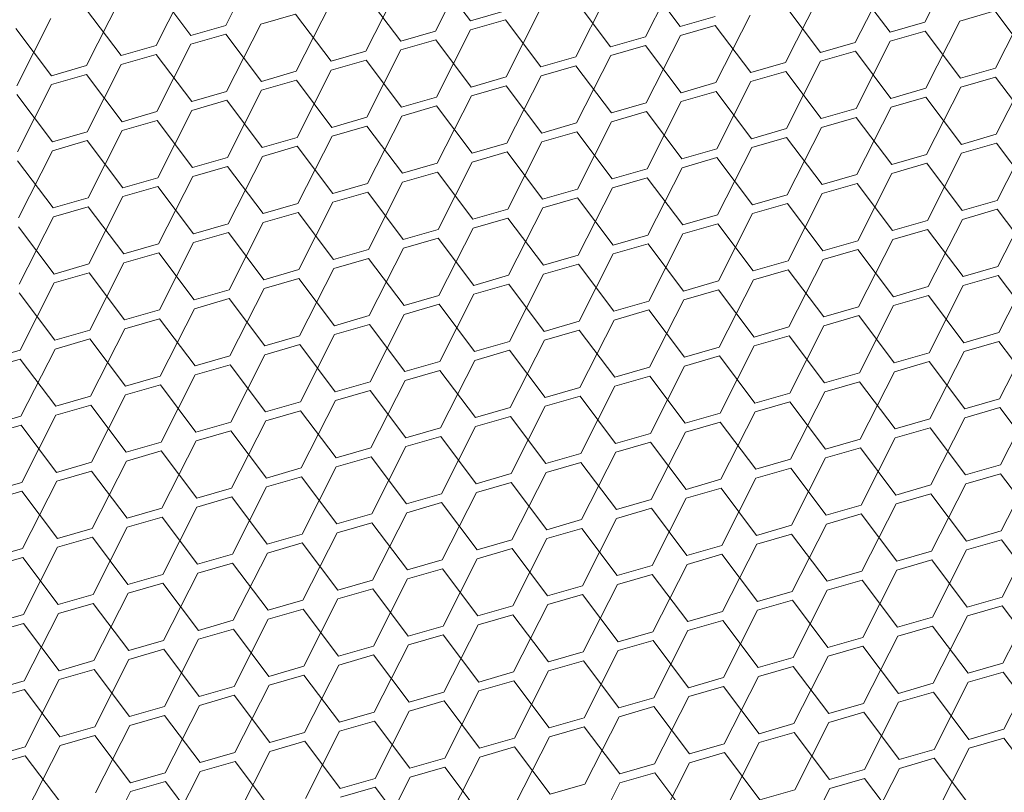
# Model space of a CAD drawing. Header units: millimetres. Extents: x 3925 to 5043, y -86 to 778.
# Tile 390 of 439: x 4926.97 to 4933.24, y 532.32 to 537.24. Entities that reach past the tile are written whole.
import ezdxf

# ---------------------------------------------------------------- set-up
doc = ezdxf.new("R2010")
doc.units = ezdxf.units.MM
doc.header["$LTSCALE"] = 46.255
doc.layers.add('H30K-DUST-FIDXF_CONTINUOUS_LINE', color=7, linetype='CONTINUOUS')

msp = doc.modelspace()

# ---------------------------------------------------------------- linework, layer by layer
at = {"layer": 'H30K-DUST-FIDXF_CONTINUOUS_LINE', "color": 7, "linetype": 'Continuous', "lineweight": 0}
for p, q in [((4932.7352, 537.2239), (4932.9525, 537.6526)), ((4928.2815, 537.204), (4928.4988, 537.6327)), ((4929.6182, 537.1679), (4929.8354, 537.5966)), ((4929.84, 537.232), (4929.6135, 537.5324)), ((4930.9548, 537.1318), (4931.1721, 537.5604)), ((4927.8377, 537.0758), (4928.055, 537.5044)), ((4929.1744, 537.0396), (4929.3917, 537.4683)), ((4931.1767, 537.1959), (4930.9502, 537.4963)), ((4932.2914, 537.0956), (4932.5087, 537.5243)), ((4928.0596, 537.1399), (4927.8331, 537.4403)), ((4929.3963, 537.1038), (4929.1698, 537.4042)), ((4930.511, 537.0035), (4930.7283, 537.4322)), ((4932.5133, 537.1598), (4932.2868, 537.4602)), ((4927.394, 536.9475), (4927.6112, 537.3762)), ((4928.7306, 536.9114), (4928.9479, 537.34)), ((4930.7329, 537.0676), (4930.5064, 537.368)), ((4931.8477, 536.9674), (4932.0649, 537.396)), ((4933.1843, 536.9312), (4933.4016, 537.3599)), ((4927.6159, 537.0116), (4927.3893, 537.312)), ((4928.726, 537.2759), (4928.5041, 537.2118)), ((4928.9525, 536.9755), (4928.726, 537.2759)), ((4929.84, 537.232), (4930.0619, 537.2962)), ((4930.0673, 536.8752), (4930.2845, 537.3039)), ((4932.0696, 537.0315), (4931.8431, 537.3319)), ((4933.1797, 537.2958), (4932.9578, 537.2316)), ((4933.4062, 536.9954), (4933.1797, 537.2958)), ((4926.9502, 536.8192), (4927.1675, 537.2479)), ((4930.0626, 537.2398), (4929.8408, 537.1756)), ((4930.2891, 536.9394), (4930.0626, 537.2398)), ((4931.1767, 537.1959), (4931.3986, 537.26)), ((4931.4039, 536.8391), (4931.6212, 537.2678)), ((4932.5133, 537.1598), (4932.7352, 537.2239)), ((4932.7406, 536.803), (4932.9578, 537.2316)), ((4927.1721, 536.8834), (4926.9456, 537.1838)), ((4928.0596, 537.1399), (4928.2815, 537.204)), ((4928.2868, 536.7831), (4928.5041, 537.2118)), ((4929.3963, 537.1038), (4929.6182, 537.1679)), ((4929.6235, 536.747), (4929.8408, 537.1756)), ((4931.3993, 537.2036), (4931.1774, 537.1395)), ((4931.6258, 536.9032), (4931.3993, 537.2036)), ((4932.7359, 537.1675), (4932.514, 537.1034)), ((4932.9624, 536.8671), (4932.7359, 537.1675)), ((4928.2822, 537.1476), (4928.0603, 537.0835)), ((4928.5087, 536.8472), (4928.2822, 537.1476)), ((4929.6189, 537.1115), (4929.397, 537.0474)), ((4929.8454, 536.8111), (4929.6189, 537.1115)), ((4930.7329, 537.0676), (4930.9548, 537.1318)), ((4930.9601, 536.7108), (4931.1774, 537.1395)), ((4932.0696, 537.0315), (4932.2914, 537.0956)), ((4932.2968, 536.6747), (4932.514, 537.1034)), ((4927.6159, 537.0116), (4927.8377, 537.0758)), ((4927.8431, 536.6548), (4928.0603, 537.0835)), ((4928.9525, 536.9755), (4929.1744, 537.0396)), ((4929.1797, 536.6187), (4929.397, 537.0474)), ((4930.9555, 537.0754), (4930.7336, 537.0112)), ((4931.182, 536.775), (4930.9555, 537.0754)), ((4932.2922, 537.0392), (4932.0703, 536.9751)), ((4932.5187, 536.7388), (4932.2922, 537.0392)), ((4927.8385, 537.0194), (4927.6166, 536.9552)), ((4928.065, 536.719), (4927.8385, 537.0194)), ((4929.1751, 536.9832), (4928.9532, 536.9191)), ((4929.4016, 536.6828), (4929.1751, 536.9832)), ((4930.2891, 536.9394), (4930.511, 537.0035)), ((4930.5164, 536.5826), (4930.7336, 537.0112)), ((4931.6258, 536.9032), (4931.8477, 536.9674)), ((4931.853, 536.5464), (4932.0703, 536.9751)), ((4927.1721, 536.8834), (4927.394, 536.9475)), ((4927.3993, 536.5266), (4927.6166, 536.9552)), ((4928.5087, 536.8472), (4928.7306, 536.9114)), ((4928.7359, 536.4904), (4928.9532, 536.9191)), ((4930.5117, 536.9471), (4930.2899, 536.883)), ((4930.7382, 536.6467), (4930.5117, 536.9471)), ((4931.8484, 536.911), (4931.6265, 536.8468)), ((4932.0749, 536.6106), (4931.8484, 536.911)), ((4932.9624, 536.8671), (4933.1843, 536.9312)), ((4933.1897, 536.5103), (4933.4069, 536.939)), ((4927.3947, 536.8911), (4927.1728, 536.827)), ((4927.6212, 536.5907), (4927.3947, 536.8911)), ((4928.7313, 536.855), (4928.5094, 536.7908)), ((4928.9578, 536.5546), (4928.7313, 536.855)), ((4929.8454, 536.8111), (4930.0673, 536.8752)), ((4930.0726, 536.4543), (4930.2899, 536.883)), ((4931.182, 536.775), (4931.4039, 536.8391)), ((4931.4092, 536.4182), (4931.6265, 536.8468)), ((4933.185, 536.8748), (4932.9632, 536.8107)), ((4933.4115, 536.5744), (4933.185, 536.8748)), ((4926.9555, 536.3983), (4927.1728, 536.827)), ((4928.065, 536.719), (4928.2868, 536.7831)), ((4928.2922, 536.3622), (4928.5094, 536.7908)), ((4930.068, 536.8188), (4929.8461, 536.7547)), ((4930.2945, 536.5184), (4930.068, 536.8188)), ((4931.4046, 536.7827), (4931.1827, 536.7186)), ((4931.6311, 536.4823), (4931.4046, 536.7827)), ((4932.5187, 536.7388), (4932.7406, 536.803)), ((4932.7459, 536.382), (4932.9632, 536.8107)), ((4927.1774, 536.4624), (4926.9509, 536.7628)), ((4928.2876, 536.7267), (4928.0657, 536.6626)), ((4928.5141, 536.4263), (4928.2876, 536.7267)), ((4929.4016, 536.6828), (4929.6235, 536.747)), ((4929.6288, 536.326), (4929.8461, 536.7547)), ((4930.7382, 536.6467), (4930.9601, 536.7108)), ((4930.9655, 536.2899), (4931.1827, 536.7186)), ((4932.7413, 536.7466), (4932.5194, 536.6824)), ((4932.9678, 536.4462), (4932.7413, 536.7466)), ((4927.6212, 536.5907), (4927.8431, 536.6548)), ((4927.8484, 536.2339), (4928.0657, 536.6626)), ((4929.6242, 536.6906), (4929.4023, 536.6264)), ((4929.8507, 536.3902), (4929.6242, 536.6906)), ((4930.9608, 536.6544), (4930.739, 536.5903)), ((4931.1874, 536.354), (4930.9608, 536.6544)), ((4932.0749, 536.6106), (4932.2968, 536.6747)), ((4932.3021, 536.2538), (4932.5194, 536.6824)), ((4927.8438, 536.5984), (4927.6219, 536.5343)), ((4928.0703, 536.298), (4927.8438, 536.5984)), ((4928.9578, 536.5546), (4929.1797, 536.6187)), ((4929.185, 536.1978), (4929.4023, 536.6264)), ((4930.5217, 536.1616), (4930.739, 536.5903)), ((4932.2975, 536.6183), (4932.0756, 536.5542)), ((4932.524, 536.3179), (4932.2975, 536.6183)), ((4927.1774, 536.4624), (4927.3993, 536.5266)), ((4927.4046, 536.1056), (4927.6219, 536.5343)), ((4929.1804, 536.5623), (4928.9585, 536.4982)), ((4929.4069, 536.2619), (4929.1804, 536.5623)), ((4930.2945, 536.5184), (4930.5164, 536.5826)), ((4930.5171, 536.5262), (4930.2952, 536.462)), ((4930.7436, 536.2258), (4930.5171, 536.5262)), ((4931.6311, 536.4823), (4931.853, 536.5464)), ((4931.8583, 536.1255), (4932.0756, 536.5542)), ((4927.4, 536.4702), (4927.1781, 536.406)), ((4927.6265, 536.1698), (4927.4, 536.4702)), ((4928.5141, 536.4263), (4928.7359, 536.4904)), ((4928.7413, 536.0695), (4928.9585, 536.4982)), ((4930.0779, 536.0334), (4930.2952, 536.462)), ((4931.8537, 536.49), (4931.6318, 536.4259)), ((4932.0802, 536.1896), (4931.8537, 536.49)), ((4932.9678, 536.4462), (4933.1897, 536.5103)), ((4933.195, 536.0894), (4933.4123, 536.518)), ((4926.9609, 535.9774), (4927.1781, 536.406)), ((4928.7367, 536.434), (4928.5148, 536.3699)), ((4928.9632, 536.1336), (4928.7367, 536.434)), ((4929.8507, 536.3902), (4930.0726, 536.4543)), ((4930.0733, 536.3979), (4929.8514, 536.3338)), ((4930.2998, 536.0975), (4930.0733, 536.3979)), ((4931.1874, 536.354), (4931.4092, 536.4182)), ((4931.4146, 535.9972), (4931.6318, 536.4259)), ((4933.1904, 536.4539), (4932.9685, 536.3898)), ((4933.4169, 536.1535), (4933.1904, 536.4539)), ((4927.1827, 536.0415), (4926.9562, 536.3419)), ((4928.0703, 536.298), (4928.2922, 536.3622)), ((4928.2975, 535.9412), (4928.5148, 536.3699)), ((4931.41, 536.3618), (4931.1881, 536.2976)), ((4931.6365, 536.0614), (4931.41, 536.3618)), ((4932.524, 536.3179), (4932.7459, 536.382)), ((4932.7512, 535.9611), (4932.9685, 536.3898)), ((4928.2929, 536.3058), (4928.071, 536.2416)), ((4928.5194, 536.0054), (4928.2929, 536.3058)), ((4929.4069, 536.2619), (4929.6288, 536.326)), ((4929.6341, 535.9051), (4929.8514, 536.3338)), ((4930.7436, 536.2258), (4930.9655, 536.2899)), ((4930.9708, 535.869), (4931.1881, 536.2976)), ((4932.7466, 536.3256), (4932.5247, 536.2615)), ((4932.9731, 536.0252), (4932.7466, 536.3256)), ((4927.6265, 536.1698), (4927.8484, 536.2339)), ((4927.8537, 535.813), (4928.071, 536.2416)), ((4929.6295, 536.2696), (4929.4076, 536.2055)), ((4929.856, 535.9692), (4929.6295, 536.2696)), ((4930.9662, 536.2335), (4930.7443, 536.1694)), ((4931.1927, 535.9331), (4930.9662, 536.2335)), ((4932.0802, 536.1896), (4932.3021, 536.2538)), ((4932.3074, 535.8328), (4932.5247, 536.2615)), ((4927.8491, 536.1775), (4927.6272, 536.1134)), ((4928.0756, 535.8771), (4927.8491, 536.1775)), ((4928.9632, 536.1336), (4929.185, 536.1978)), ((4929.1904, 535.7768), (4929.4076, 536.2055)), ((4930.2998, 536.0975), (4930.5217, 536.1616)), ((4930.527, 535.7407), (4930.7443, 536.1694)), ((4932.3028, 536.1974), (4932.0809, 536.1332)), ((4932.5293, 535.897), (4932.3028, 536.1974)), ((4927.1827, 536.0415), (4927.4046, 536.1056)), ((4927.41, 535.6847), (4927.6272, 536.1134)), ((4929.1858, 536.1414), (4928.9639, 536.0772)), ((4929.4123, 535.841), (4929.1858, 536.1414)), ((4930.5224, 536.1052), (4930.3005, 536.0411)), ((4930.7489, 535.8048), (4930.5224, 536.1052)), ((4931.6365, 536.0614), (4931.8583, 536.1255)), ((4931.8637, 535.7046), (4932.0809, 536.1332)), ((4932.9731, 536.0252), (4933.195, 536.0894)), ((4933.2003, 535.6684), (4933.4176, 536.0971)), ((4927.4053, 536.0492), (4927.1835, 535.9851)), ((4927.6318, 535.7488), (4927.4053, 536.0492)), ((4928.5194, 536.0054), (4928.7413, 536.0695)), ((4928.7466, 535.6486), (4928.9639, 536.0772)), ((4929.856, 535.9692), (4930.0779, 536.0334)), ((4930.0833, 535.6124), (4930.3005, 536.0411)), ((4931.8591, 536.0691), (4931.6372, 536.005)), ((4932.0856, 535.7687), (4931.8591, 536.0691)), ((4933.1957, 536.033), (4932.9738, 535.9688)), ((4933.4222, 535.7326), (4933.1957, 536.033)), ((4926.9662, 535.5564), (4927.1835, 535.9851)), ((4928.742, 536.0131), (4928.5201, 535.949)), ((4928.9685, 535.7127), (4928.742, 536.0131)), ((4930.0786, 535.977), (4929.8567, 535.9128)), ((4930.3051, 535.6766), (4930.0786, 535.977)), ((4931.1927, 535.9331), (4931.4146, 535.9972)), ((4931.4199, 535.5763), (4931.6372, 536.005)), ((4932.5293, 535.897), (4932.7512, 535.9611)), ((4932.7565, 535.5402), (4932.9738, 535.9688)), ((4927.1881, 535.6206), (4926.9616, 535.921)), ((4928.0756, 535.8771), (4928.2975, 535.9412)), ((4928.3028, 535.5203), (4928.5201, 535.949)), ((4929.4123, 535.841), (4929.6341, 535.9051)), ((4929.6395, 535.4842), (4929.8567, 535.9128)), ((4931.4153, 535.9408), (4931.1934, 535.8767)), ((4931.6418, 535.6404), (4931.4153, 535.9408)), ((4932.7519, 535.9047), (4932.53, 535.8406)), ((4932.9784, 535.6043), (4932.7519, 535.9047)), ((4928.2982, 535.8848), (4928.0763, 535.8207)), ((4928.5247, 535.5844), (4928.2982, 535.8848)), ((4929.6349, 535.8487), (4929.413, 535.7846)), ((4929.8614, 535.5483), (4929.6349, 535.8487)), ((4930.7489, 535.8048), (4930.9708, 535.869)), ((4930.9761, 535.448), (4931.1934, 535.8767)), ((4932.0856, 535.7687), (4932.3074, 535.8328)), ((4932.3128, 535.4119), (4932.53, 535.8406)), ((4927.6318, 535.7488), (4927.8537, 535.813)), ((4927.8591, 535.392), (4928.0763, 535.8207)), ((4928.9685, 535.7127), (4929.1904, 535.7768)), ((4929.1957, 535.3559), (4929.413, 535.7846)), ((4930.9715, 535.8126), (4930.7496, 535.7484)), ((4931.198, 535.5122), (4930.9715, 535.8126)), ((4932.3082, 535.7764), (4932.0863, 535.7123)), ((4932.5347, 535.476), (4932.3082, 535.7764)), ((4927.8544, 535.7566), (4927.6326, 535.6924)), ((4928.0809, 535.4562), (4927.8544, 535.7566)), ((4929.1911, 535.7204), (4928.9692, 535.6563)), ((4929.4176, 535.42), (4929.1911, 535.7204)), ((4930.3051, 535.6766), (4930.527, 535.7407)), ((4930.5324, 535.3198), (4930.7496, 535.7484)), ((4931.869, 535.2836), (4932.0863, 535.7123)), ((4927.1881, 535.6206), (4927.41, 535.6847)), ((4927.4153, 535.2638), (4927.6326, 535.6924)), ((4928.5247, 535.5844), (4928.7466, 535.6486)), ((4928.7519, 535.2276), (4928.9692, 535.6563)), ((4930.5277, 535.6843), (4930.3059, 535.6202)), ((4930.7542, 535.3839), (4930.5277, 535.6843)), ((4931.6418, 535.6404), (4931.8637, 535.7046)), ((4931.8644, 535.6482), (4931.6425, 535.584)), ((4932.0909, 535.3478), (4931.8644, 535.6482)), ((4932.9784, 535.6043), (4933.2003, 535.6684)), ((4933.2056, 535.2475), (4933.4229, 535.6762)), ((4927.4107, 535.6283), (4927.1888, 535.5642)), ((4927.6372, 535.3279), (4927.4107, 535.6283)), ((4928.7473, 535.5922), (4928.5254, 535.528)), ((4928.9738, 535.2918), (4928.7473, 535.5922)), ((4929.8614, 535.5483), (4930.0833, 535.6124)), ((4930.0886, 535.1915), (4930.3059, 535.6202)), ((4931.4252, 535.1554), (4931.6425, 535.584)), ((4933.201, 535.612), (4932.9791, 535.5479)), ((4933.4275, 535.3116), (4933.201, 535.612)), ((4926.9715, 535.1355), (4927.1888, 535.5642)), ((4928.0809, 535.4562), (4928.3028, 535.5203)), ((4928.3082, 535.0994), (4928.5254, 535.528)), ((4930.084, 535.556), (4929.8621, 535.4919)), ((4930.3105, 535.2556), (4930.084, 535.556)), ((4931.198, 535.5122), (4931.4199, 535.5763)), ((4931.4206, 535.5199), (4931.1987, 535.4558)), ((4931.6471, 535.2195), (4931.4206, 535.5199)), ((4932.5347, 535.476), (4932.7565, 535.5402)), ((4932.7619, 535.1192), (4932.9791, 535.5479)), ((4927.1934, 535.1996), (4926.9669, 535.5)), ((4928.3035, 535.4639), (4928.0817, 535.3998)), ((4928.53, 535.1635), (4928.3035, 535.4639)), ((4929.4176, 535.42), (4929.6395, 535.4842)), ((4929.6448, 535.0632), (4929.8621, 535.4919)), ((4932.7573, 535.4838), (4932.5354, 535.4196)), ((4932.9838, 535.1834), (4932.7573, 535.4838)), ((4927.8644, 534.9711), (4928.0817, 535.3998)), ((4929.6402, 535.4278), (4929.4183, 535.3636)), ((4929.8667, 535.1274), (4929.6402, 535.4278)), ((4930.7542, 535.3839), (4930.9761, 535.448)), ((4930.9815, 535.0271), (4931.1987, 535.4558)), ((4932.0909, 535.3478), (4932.3128, 535.4119)), ((4932.3181, 534.991), (4932.5354, 535.4196)), ((4927.6372, 535.3279), (4927.8591, 535.392)), ((4927.8598, 535.3356), (4927.6379, 535.2715)), ((4928.0863, 535.0352), (4927.8598, 535.3356)), ((4928.9738, 535.2918), (4929.1957, 535.3559)), ((4929.201, 534.935), (4929.4183, 535.3636)), ((4930.9768, 535.3916), (4930.755, 535.3275)), ((4931.2033, 535.0912), (4930.9768, 535.3916)), ((4932.3135, 535.3555), (4932.0916, 535.2914)), ((4932.54, 535.0551), (4932.3135, 535.3555)), ((4927.4206, 534.8428), (4927.6379, 535.2715)), ((4929.1964, 535.2995), (4928.9745, 535.2354)), ((4929.4229, 534.9991), (4929.1964, 535.2995)), ((4930.3105, 535.2556), (4930.5324, 535.3198)), ((4930.5377, 534.8988), (4930.755, 535.3275)), ((4931.6471, 535.2195), (4931.869, 535.2836)), ((4931.8743, 534.8627), (4932.0916, 535.2914)), ((4927.1934, 535.1996), (4927.4153, 535.2638)), ((4927.416, 535.2074), (4927.1941, 535.1432)), ((4927.6425, 534.907), (4927.416, 535.2074)), ((4928.53, 535.1635), (4928.7519, 535.2276)), ((4928.7573, 534.8067), (4928.9745, 535.2354)), ((4930.5331, 535.2634), (4930.3112, 535.1992)), ((4930.7596, 534.963), (4930.5331, 535.2634)), ((4931.8697, 535.2272), (4931.6478, 535.1631)), ((4932.0962, 534.9268), (4931.8697, 535.2272)), ((4932.9838, 535.1834), (4933.2056, 535.2475)), ((4933.211, 534.8266), (4933.4282, 535.2552)), ((4926.9768, 534.7146), (4927.1941, 535.1432)), ((4928.7526, 535.1712), (4928.5308, 535.1071)), ((4928.9792, 534.8708), (4928.7526, 535.1712)), ((4929.8667, 535.1274), (4930.0886, 535.1915)), ((4930.0939, 534.7706), (4930.3112, 535.1992)), ((4931.2033, 535.0912), (4931.4252, 535.1554)), ((4931.4306, 534.7344), (4931.6478, 535.1631)), ((4933.2064, 535.1911), (4932.9845, 535.127)), ((4933.4329, 534.8907), (4933.2064, 535.1911)), ((4926.7496, 535.0714), (4926.9715, 535.1355)), ((4928.0863, 535.0352), (4928.3082, 535.0994)), ((4928.3135, 534.6784), (4928.5308, 535.1071)), ((4930.0893, 535.1351), (4929.8674, 535.071)), ((4930.3158, 534.8347), (4930.0893, 535.1351)), ((4931.4259, 535.099), (4931.2041, 535.0348)), ((4931.6524, 534.7986), (4931.4259, 535.099)), ((4932.54, 535.0551), (4932.7619, 535.1192)), ((4932.7672, 534.6983), (4932.9845, 535.127)), ((4926.9722, 535.0791), (4926.7503, 535.015)), ((4927.1987, 534.7787), (4926.9722, 535.0791)), ((4928.3089, 535.043), (4928.087, 534.9788)), ((4928.5354, 534.7426), (4928.3089, 535.043)), ((4929.4229, 534.9991), (4929.6448, 535.0632)), ((4929.6501, 534.6423), (4929.8674, 535.071)), ((4930.7596, 534.963), (4930.9815, 535.0271)), ((4930.9868, 534.6062), (4931.2041, 535.0348)), ((4932.7626, 535.0628), (4932.5407, 534.9987)), ((4932.9891, 534.7624), (4932.7626, 535.0628)), ((4927.6425, 534.907), (4927.8644, 534.9711)), ((4927.8697, 534.5502), (4928.087, 534.9788)), ((4929.6455, 535.0068), (4929.4236, 534.9427)), ((4929.872, 534.7064), (4929.6455, 535.0068)), ((4930.9822, 534.9707), (4930.7603, 534.9066)), ((4931.2087, 534.6703), (4930.9822, 534.9707)), ((4932.0962, 534.9268), (4932.3181, 534.991)), ((4932.3234, 534.57), (4932.5407, 534.9987)), ((4927.8651, 534.9147), (4927.6432, 534.8506)), ((4928.0916, 534.6143), (4927.8651, 534.9147)), ((4928.9792, 534.8708), (4929.201, 534.935)), ((4929.2064, 534.514), (4929.4236, 534.9427)), ((4930.3158, 534.8347), (4930.5377, 534.8988)), ((4930.543, 534.4779), (4930.7603, 534.9066)), ((4932.3188, 534.9346), (4932.0969, 534.8704)), ((4932.5453, 534.6342), (4932.3188, 534.9346)), ((4927.1987, 534.7787), (4927.4206, 534.8428)), ((4927.426, 534.4219), (4927.6432, 534.8506)), ((4929.2018, 534.8786), (4928.9799, 534.8144)), ((4929.4283, 534.5782), (4929.2018, 534.8786)), ((4930.5384, 534.8424), (4930.3165, 534.7783)), ((4930.7649, 534.542), (4930.5384, 534.8424)), ((4931.6524, 534.7986), (4931.8743, 534.8627)), ((4931.8797, 534.4418), (4932.0969, 534.8704)), ((4933.2163, 534.4056), (4933.4336, 534.8343)), ((4927.4213, 534.7864), (4927.1994, 534.7223)), ((4927.6478, 534.486), (4927.4213, 534.7864)), ((4928.5354, 534.7426), (4928.7573, 534.8067)), ((4928.7626, 534.3858), (4928.9799, 534.8144)), ((4929.872, 534.7064), (4930.0939, 534.7706)), ((4930.0992, 534.3496), (4930.3165, 534.7783)), ((4931.875, 534.8063), (4931.6532, 534.7422)), ((4932.1015, 534.5059), (4931.875, 534.8063)), ((4932.9891, 534.7624), (4933.211, 534.8266)), ((4933.2117, 534.7702), (4932.9898, 534.706)), ((4933.4382, 534.4698), (4933.2117, 534.7702)), ((4926.755, 534.6504), (4926.9768, 534.7146)), ((4926.9822, 534.2936), (4927.1994, 534.7223)), ((4928.758, 534.7503), (4928.5361, 534.6862)), ((4928.9845, 534.4499), (4928.758, 534.7503)), ((4930.0946, 534.7142), (4929.8727, 534.65)), ((4930.3211, 534.4138), (4930.0946, 534.7142)), ((4931.2087, 534.6703), (4931.4306, 534.7344)), ((4931.4359, 534.3135), (4931.6532, 534.7422)), ((4932.7725, 534.2774), (4932.9898, 534.706)), ((4926.9776, 534.6582), (4926.7557, 534.5941)), ((4927.2041, 534.3578), (4926.9776, 534.6582)), ((4928.0916, 534.6143), (4928.3135, 534.6784)), ((4928.3188, 534.2575), (4928.5361, 534.6862)), ((4929.4283, 534.5782), (4929.6501, 534.6423)), ((4929.6555, 534.2214), (4929.8727, 534.65)), ((4931.4313, 534.678), (4931.2094, 534.6139)), ((4931.6578, 534.3776), (4931.4313, 534.678)), ((4932.5453, 534.6342), (4932.7672, 534.6983)), ((4932.7679, 534.6419), (4932.546, 534.5778)), ((4932.9944, 534.3415), (4932.7679, 534.6419)), ((4928.3142, 534.6221), (4928.0923, 534.5579)), ((4928.5407, 534.3216), (4928.3142, 534.6221)), ((4929.6509, 534.5859), (4929.429, 534.5218)), ((4929.8774, 534.2855), (4929.6509, 534.5859)), ((4930.7649, 534.542), (4930.9868, 534.6062)), ((4930.9921, 534.1852), (4931.2094, 534.6139)), ((4927.6478, 534.486), (4927.8697, 534.5502)), ((4927.8751, 534.1292), (4928.0923, 534.5579)), ((4929.2117, 534.0931), (4929.429, 534.5218)), ((4930.9875, 534.5498), (4930.7656, 534.4857)), ((4931.214, 534.2494), (4930.9875, 534.5498)), ((4932.1015, 534.5059), (4932.3234, 534.57)), ((4932.3288, 534.1491), (4932.546, 534.5778)), ((4927.8704, 534.4938), (4927.6486, 534.4297)), ((4928.0969, 534.1934), (4927.8704, 534.4938)), ((4928.9845, 534.4499), (4929.2064, 534.514)), ((4929.2071, 534.4577), (4928.9852, 534.3935)), ((4929.4336, 534.1572), (4929.2071, 534.4577)), ((4930.3211, 534.4138), (4930.543, 534.4779)), ((4930.5483, 534.057), (4930.7656, 534.4857)), ((4932.3241, 534.5137), (4932.1023, 534.4495)), ((4932.5507, 534.2132), (4932.3241, 534.5137)), ((4927.2041, 534.3578), (4927.426, 534.4219)), ((4927.4313, 534.001), (4927.6486, 534.4297)), ((4928.7679, 533.9649), (4928.9852, 534.3935)), ((4930.5437, 534.4215), (4930.3218, 534.3574)), ((4930.7702, 534.1211), (4930.5437, 534.4215)), ((4931.6578, 534.3776), (4931.8797, 534.4418)), ((4931.885, 534.0208), (4932.1023, 534.4495)), ((4932.9944, 534.3415), (4933.2163, 534.4056)), ((4933.2216, 533.9847), (4933.4389, 534.4134)), ((4927.4267, 534.3655), (4927.2048, 534.3014)), ((4927.6532, 534.0651), (4927.4267, 534.3655)), ((4928.5407, 534.3216), (4928.7626, 534.3858)), ((4928.7633, 534.3294), (4928.5414, 534.2653)), ((4928.9898, 534.029), (4928.7633, 534.3294)), ((4929.8774, 534.2855), (4930.0992, 534.3496)), ((4930.1046, 533.9287), (4930.3218, 534.3574)), ((4931.8804, 534.3854), (4931.6585, 534.3213)), ((4932.1069, 534.085), (4931.8804, 534.3854)), ((4933.217, 534.3493), (4932.9951, 534.2851)), ((4933.4435, 534.0488), (4933.217, 534.3493)), ((4926.7603, 534.2295), (4926.9822, 534.2936)), ((4926.9875, 533.8727), (4927.2048, 534.3014)), ((4928.3242, 533.8366), (4928.5414, 534.2653)), ((4930.1, 534.2933), (4929.8781, 534.2291)), ((4930.3265, 533.9928), (4930.1, 534.2933)), ((4931.214, 534.2494), (4931.4359, 534.3135)), ((4931.4412, 533.8926), (4931.6585, 534.3213)), ((4932.5507, 534.2132), (4932.7725, 534.2774)), ((4932.7779, 533.8565), (4932.9951, 534.2851)), ((4926.9829, 534.2373), (4926.761, 534.1731)), ((4927.2094, 533.9369), (4926.9829, 534.2373)), ((4928.0969, 534.1934), (4928.3188, 534.2575)), ((4929.4336, 534.1572), (4929.6555, 534.2214)), ((4929.6608, 533.8005), (4929.8781, 534.2291)), ((4931.4366, 534.2571), (4931.2147, 534.193)), ((4931.6631, 533.9567), (4931.4366, 534.2571)), ((4932.7733, 534.221), (4932.5514, 534.1569)), ((4932.9998, 533.9206), (4932.7733, 534.221)), ((4928.3195, 534.2011), (4928.0977, 534.137)), ((4928.546, 533.9007), (4928.3195, 534.2011)), ((4929.6562, 534.165), (4929.4343, 534.1009)), ((4929.8827, 533.8646), (4929.6562, 534.165)), ((4930.7702, 534.1211), (4930.9921, 534.1852)), ((4930.9975, 533.7643), (4931.2147, 534.193)), ((4932.1069, 534.085), (4932.3288, 534.1491)), ((4932.3341, 533.7282), (4932.5514, 534.1569)), ((4927.6532, 534.0651), (4927.8751, 534.1292)), ((4927.8804, 533.7083), (4928.0977, 534.137)), ((4928.9898, 534.029), (4929.2117, 534.0931)), ((4929.217, 533.6722), (4929.4343, 534.1009)), ((4930.9928, 534.1289), (4930.7709, 534.0647)), ((4931.2193, 533.8285), (4930.9928, 534.1289)), ((4932.3295, 534.0927), (4932.1076, 534.0286)), ((4932.556, 533.7923), (4932.3295, 534.0927)), ((4927.8758, 534.0729), (4927.6539, 534.0087)), ((4928.1023, 533.7725), (4927.8758, 534.0729)), ((4929.2124, 534.0367), (4928.9905, 533.9726)), ((4929.4389, 533.7363), (4929.2124, 534.0367)), ((4930.3265, 533.9928), (4930.5483, 534.057)), ((4930.5537, 533.6361), (4930.7709, 534.0647)), ((4931.6631, 533.9567), (4931.885, 534.0208)), ((4931.8903, 533.5999), (4932.1076, 534.0286)), ((4927.2094, 533.9369), (4927.4313, 534.001)), ((4927.4366, 533.5801), (4927.6539, 534.0087)), ((4928.546, 533.9007), (4928.7679, 533.9649)), ((4928.7733, 533.5439), (4928.9905, 533.9726)), ((4930.5491, 534.0006), (4930.3272, 533.9365)), ((4930.7756, 533.7002), (4930.5491, 534.0006)), ((4931.8857, 533.9645), (4931.6638, 533.9003)), ((4932.1122, 533.6641), (4931.8857, 533.9645)), ((4932.9998, 533.9206), (4933.2216, 533.9847)), ((4933.227, 533.5638), (4933.4442, 533.9925)), ((4927.432, 533.9446), (4927.2101, 533.8805)), ((4927.6585, 533.6442), (4927.432, 533.9446)), ((4928.7686, 533.9085), (4928.5468, 533.8443)), ((4928.9951, 533.6081), (4928.7686, 533.9085)), ((4929.8827, 533.8646), (4930.1046, 533.9287)), ((4930.1099, 533.5078), (4930.3272, 533.9365)), ((4931.2193, 533.8285), (4931.4412, 533.8926)), ((4931.4466, 533.4717), (4931.6638, 533.9003)), ((4933.2224, 533.9283), (4933.0005, 533.8642)), ((4933.4489, 533.6279), (4933.2224, 533.9283)), ((4926.7656, 533.8086), (4926.9875, 533.8727)), ((4926.9928, 533.4518), (4927.2101, 533.8805)), ((4928.1023, 533.7725), (4928.3242, 533.8366)), ((4928.3295, 533.4157), (4928.5468, 533.8443)), ((4930.1053, 533.8723), (4929.8834, 533.8082)), ((4930.3318, 533.5719), (4930.1053, 533.8723)), ((4931.4419, 533.8362), (4931.2201, 533.7721)), ((4931.6684, 533.5358), (4931.4419, 533.8362)), ((4932.556, 533.7923), (4932.7779, 533.8565)), ((4932.7832, 533.4355), (4933.0005, 533.8642)), ((4926.9882, 533.8163), (4926.7663, 533.7522)), ((4927.2147, 533.5159), (4926.9882, 533.8163)), ((4928.3249, 533.7802), (4928.103, 533.7161)), ((4928.5514, 533.4798), (4928.3249, 533.7802)), ((4929.4389, 533.7363), (4929.6608, 533.8005)), ((4929.6661, 533.3795), (4929.8834, 533.8082)), ((4930.7756, 533.7002), (4930.9975, 533.7643)), ((4931.0028, 533.3434), (4931.2201, 533.7721)), ((4932.7786, 533.8001), (4932.5567, 533.7359)), ((4933.0051, 533.4997), (4932.7786, 533.8001)), ((4927.6585, 533.6442), (4927.8804, 533.7083)), ((4927.8857, 533.2874), (4928.103, 533.7161)), ((4929.6615, 533.7441), (4929.4396, 533.6799)), ((4929.888, 533.4437), (4929.6615, 533.7441)), ((4930.9982, 533.7079), (4930.7763, 533.6438)), ((4931.2247, 533.4075), (4930.9982, 533.7079)), ((4932.1122, 533.6641), (4932.3341, 533.7282)), ((4932.3394, 533.3073), (4932.5567, 533.7359)), ((4927.8811, 533.6519), (4927.6592, 533.5878)), ((4928.1076, 533.3515), (4927.8811, 533.6519)), ((4928.9951, 533.6081), (4929.217, 533.6722)), ((4929.2224, 533.2513), (4929.4396, 533.6799)), ((4930.559, 533.2151), (4930.7763, 533.6438)), ((4932.3348, 533.6718), (4932.1129, 533.6077)), ((4932.5613, 533.3714), (4932.3348, 533.6718)), ((4927.2147, 533.5159), (4927.4366, 533.5801)), ((4927.4419, 533.1591), (4927.6592, 533.5878)), ((4929.2177, 533.6158), (4928.9959, 533.5517)), ((4929.4442, 533.3154), (4929.2177, 533.6158)), ((4930.3318, 533.5719), (4930.5537, 533.6361)), ((4930.5544, 533.5797), (4930.3325, 533.5155)), ((4930.7809, 533.2793), (4930.5544, 533.5797)), ((4931.6684, 533.5358), (4931.8903, 533.5999)), ((4931.8957, 533.179), (4932.1129, 533.6077)), ((4927.4373, 533.5237), (4927.2154, 533.4595)), ((4927.6638, 533.2233), (4927.4373, 533.5237)), ((4928.5514, 533.4798), (4928.7733, 533.5439)), ((4928.7786, 533.123), (4928.9959, 533.5517)), ((4930.1152, 533.0869), (4930.3325, 533.5155)), ((4931.891, 533.5435), (4931.6692, 533.4794)), ((4932.1175, 533.2431), (4931.891, 533.5435)), ((4933.0051, 533.4997), (4933.227, 533.5638)), ((4933.2323, 533.1429), (4933.4496, 533.5715)), ((4926.771, 533.3877), (4926.9928, 533.4518)), ((4926.9982, 533.0309), (4927.2154, 533.4595)), ((4928.774, 533.4875), (4928.5521, 533.4234)), ((4929.0005, 533.1871), (4928.774, 533.4875)), ((4929.888, 533.4437), (4930.1099, 533.5078)), ((4930.1106, 533.4514), (4929.8887, 533.3873)), ((4930.3371, 533.151), (4930.1106, 533.4514)), ((4931.2247, 533.4075), (4931.4466, 533.4717)), ((4931.4519, 533.0507), (4931.6692, 533.4794)), ((4933.2277, 533.5074), (4933.0058, 533.4433)), ((4933.4542, 533.207), (4933.2277, 533.5074)), ((4926.9936, 533.3954), (4926.7717, 533.3313)), ((4927.2201, 533.095), (4926.9936, 533.3954)), ((4928.1076, 533.3515), (4928.3295, 533.4157)), ((4928.3348, 532.9947), (4928.5521, 533.4234)), ((4929.6715, 532.9586), (4929.8887, 533.3873)), ((4931.4473, 533.4153), (4931.2254, 533.3511)), ((4931.6738, 533.1149), (4931.4473, 533.4153)), ((4932.5613, 533.3714), (4932.7832, 533.4355)), ((4932.7885, 533.0146), (4933.0058, 533.4433)), ((4928.3302, 533.3593), (4928.1083, 533.2951)), ((4928.5567, 533.0589), (4928.3302, 533.3593)), ((4929.4442, 533.3154), (4929.6661, 533.3795)), ((4930.7809, 533.2793), (4931.0028, 533.3434)), ((4931.0081, 532.9225), (4931.2254, 533.3511)), ((4932.7839, 533.3791), (4932.562, 533.315)), ((4933.0104, 533.0787), (4932.7839, 533.3791)), ((4927.6638, 533.2233), (4927.8857, 533.2874)), ((4927.891, 532.8665), (4928.1083, 533.2951)), ((4929.6668, 533.3231), (4929.445, 533.259)), ((4929.8934, 533.0227), (4929.6668, 533.3231)), ((4931.0035, 533.287), (4930.7816, 533.2229)), ((4931.23, 532.9866), (4931.0035, 533.287)), ((4932.1175, 533.2431), (4932.3394, 533.3073)), ((4932.3448, 532.8863), (4932.562, 533.315)), ((4927.8864, 533.231), (4927.6645, 533.1669)), ((4928.1129, 532.9306), (4927.8864, 533.231)), ((4929.0005, 533.1871), (4929.2224, 533.2513)), ((4929.2277, 532.8303), (4929.445, 533.259)), ((4930.3371, 533.151), (4930.559, 533.2151)), ((4930.5643, 532.7942), (4930.7816, 533.2229)), ((4932.3401, 533.2509), (4932.1183, 533.1867)), ((4932.5666, 532.9505), (4932.3401, 533.2509)), ((4927.2201, 533.095), (4927.4419, 533.1591)), ((4927.4473, 532.7382), (4927.6645, 533.1669)), ((4929.2231, 533.1949), (4929.0012, 533.1307)), ((4929.4496, 532.8945), (4929.2231, 533.1949)), ((4930.5597, 533.1587), (4930.3378, 533.0946)), ((4930.7862, 532.8583), (4930.5597, 533.1587)), ((4931.6738, 533.1149), (4931.8957, 533.179)), ((4931.901, 532.7581), (4932.1183, 533.1867)), ((4933.0104, 533.0787), (4933.2323, 533.1429)), ((4933.2376, 532.7219), (4933.4549, 533.1506)), ((4927.4427, 533.1027), (4927.2208, 533.0386)), ((4927.6692, 532.8023), (4927.4427, 533.1027)), ((4928.5567, 533.0589), (4928.7786, 533.123)), ((4928.7839, 532.7021), (4929.0012, 533.1307)), ((4929.8934, 533.0227), (4930.1152, 533.0869)), ((4930.1206, 532.6659), (4930.3378, 533.0946)), ((4931.8964, 533.1226), (4931.6745, 533.0585)), ((4932.1229, 532.8222), (4931.8964, 533.1226)), ((4933.233, 533.0865), (4933.0111, 533.0223)), ((4933.4595, 532.7861), (4933.233, 533.0865)), ((4926.7763, 532.9667), (4926.9982, 533.0309)), ((4927.0035, 532.6099), (4927.2208, 533.0386)), ((4928.7793, 533.0666), (4928.5574, 533.0025)), ((4929.0058, 532.7662), (4928.7793, 533.0666)), ((4930.116, 533.0305), (4929.8941, 532.9663)), ((4930.3425, 532.7301), (4930.116, 533.0305)), ((4931.23, 532.9866), (4931.4519, 533.0507)), ((4931.4572, 532.6298), (4931.6745, 533.0585)), ((4932.5666, 532.9505), (4932.7885, 533.0146)), ((4932.7939, 532.5937), (4933.0111, 533.0223)), ((4926.9989, 532.9745), (4926.777, 532.9103)), ((4927.2254, 532.6741), (4926.9989, 532.9745)), ((4928.1129, 532.9306), (4928.3348, 532.9947)), ((4928.3402, 532.5738), (4928.5574, 533.0025)), ((4929.4496, 532.8945), (4929.6715, 532.9586)), ((4929.6768, 532.5377), (4929.8941, 532.9663)), ((4931.4526, 532.9943), (4931.2307, 532.9302)), ((4931.6791, 532.6939), (4931.4526, 532.9943)), ((4932.7892, 532.9582), (4932.5674, 532.8941)), ((4933.0157, 532.6578), (4932.7892, 532.9582)), ((4928.3355, 532.9383), (4928.1136, 532.8742)), ((4928.562, 532.6379), (4928.3355, 532.9383)), ((4929.6722, 532.9022), (4929.4503, 532.8381)), ((4929.8987, 532.6018), (4929.6722, 532.9022)), ((4930.7862, 532.8583), (4931.0081, 532.9225)), ((4931.0134, 532.5015), (4931.2307, 532.9302)), ((4932.1229, 532.8222), (4932.3448, 532.8863)), ((4932.3501, 532.4654), (4932.5674, 532.8941)), ((4927.6692, 532.8023), (4927.891, 532.8665)), ((4927.8964, 532.4455), (4928.1136, 532.8742)), ((4929.0058, 532.7662), (4929.2277, 532.8303)), ((4929.233, 532.4094), (4929.4503, 532.8381)), ((4931.0088, 532.8661), (4930.7869, 532.8019)), ((4931.2353, 532.5657), (4931.0088, 532.8661)), ((4932.3455, 532.8299), (4932.1236, 532.7658)), ((4932.572, 532.5295), (4932.3455, 532.8299)), ((4927.8918, 532.8101), (4927.6699, 532.7459)), ((4928.1183, 532.5097), (4927.8918, 532.8101)), ((4929.2284, 532.7739), (4929.0065, 532.7098)), ((4929.4549, 532.4735), (4929.2284, 532.7739)), ((4930.3425, 532.7301), (4930.5643, 532.7942)), ((4930.5697, 532.3733), (4930.7869, 532.8019)), ((4931.9063, 532.3371), (4932.1236, 532.7658)), ((4927.2254, 532.6741), (4927.4473, 532.7382)), ((4927.4526, 532.3173), (4927.6699, 532.7459)), ((4928.562, 532.6379), (4928.7839, 532.7021)), ((4928.7893, 532.2811), (4929.0065, 532.7098)), ((4930.5651, 532.7378), (4930.3432, 532.6737)), ((4930.7916, 532.4374), (4930.5651, 532.7378)), ((4931.6791, 532.6939), (4931.901, 532.7581)), ((4931.9017, 532.7017), (4931.6798, 532.6375)), ((4932.1282, 532.4013), (4931.9017, 532.7017)), ((4933.0157, 532.6578), (4933.2376, 532.7219)), ((4927.448, 532.6818), (4927.2261, 532.6177)), ((4927.6745, 532.3814), (4927.448, 532.6818)), ((4928.7846, 532.6457), (4928.5628, 532.5815)), ((4929.0111, 532.3453), (4928.7846, 532.6457)), ((4929.8987, 532.6018), (4930.1206, 532.6659)), ((4930.1259, 532.245), (4930.3432, 532.6737)), ((4931.4625, 532.2089), (4931.6798, 532.6375)), ((4933.2383, 532.6655), (4933.0165, 532.6014)), ((4933.4649, 532.3651), (4933.2383, 532.6655)), ((4926.7816, 532.5458), (4927.0035, 532.6099)), ((4927.0088, 532.189), (4927.2261, 532.6177)), ((4928.1183, 532.5097), (4928.3402, 532.5738)), ((4928.3455, 532.1529), (4928.5628, 532.5815)), ((4930.1213, 532.6095), (4929.8994, 532.5454)), ((4930.3478, 532.3091), (4930.1213, 532.6095)), ((4931.2353, 532.5657), (4931.4572, 532.6298)), ((4931.4579, 532.5734), (4931.236, 532.5093)), ((4931.6844, 532.273), (4931.4579, 532.5734)), ((4932.572, 532.5295), (4932.7939, 532.5937)), ((4932.7992, 532.1727), (4933.0165, 532.6014)), ((4927.0042, 532.5535), (4926.7823, 532.4894)), ((4927.2307, 532.2531), (4927.0042, 532.5535)), ((4928.3409, 532.5174), (4928.119, 532.4533)), ((4928.5674, 532.217), (4928.3409, 532.5174)), ((4929.4549, 532.4735), (4929.6768, 532.5377)), ((4929.6821, 532.1167), (4929.8994, 532.5454)), ((4931.0188, 532.0806), (4931.236, 532.5093)), ((4932.7946, 532.5373), (4932.5727, 532.4731)), ((4933.0211, 532.2369), (4932.7946, 532.5373)), ((4927.9017, 532.0246), (4928.119, 532.4533)), ((4929.6775, 532.4813), (4929.4556, 532.4171)), ((4929.904, 532.1809), (4929.6775, 532.4813)), ((4930.7916, 532.4374), (4931.0134, 532.5015)), ((4932.1282, 532.4013), (4932.3501, 532.4654)), ((4932.3554, 532.0445), (4932.5727, 532.4731)), ((4927.6745, 532.3814), (4927.8964, 532.4455)), ((4927.8971, 532.3891), (4927.6752, 532.325)), ((4928.1236, 532.0887), (4927.8971, 532.3891)), ((4929.0111, 532.3453), (4929.233, 532.4094)), ((4929.2384, 531.9885), (4929.4556, 532.4171)), ((4931.0142, 532.4451), (4930.7923, 532.381)), ((4931.2407, 532.1447), (4931.0142, 532.4451)), ((4932.3508, 532.409), (4932.1289, 532.3449)), ((4932.5773, 532.1086), (4932.3508, 532.409)), ((4927.4579, 531.8963), (4927.6752, 532.325)), ((4929.2337, 532.353), (4929.0119, 532.2889)), ((4929.4602, 532.0526), (4929.2337, 532.353)), ((4930.3478, 532.3091), (4930.5697, 532.3733)), ((4930.575, 531.9523), (4930.7923, 532.381)), ((4931.6844, 532.273), (4931.9063, 532.3371)), ((4931.9116, 531.9162), (4932.1289, 532.3449))]:
    msp.add_line(p, q, dxfattribs=at)

doc.saveas('drawing.dxf')
